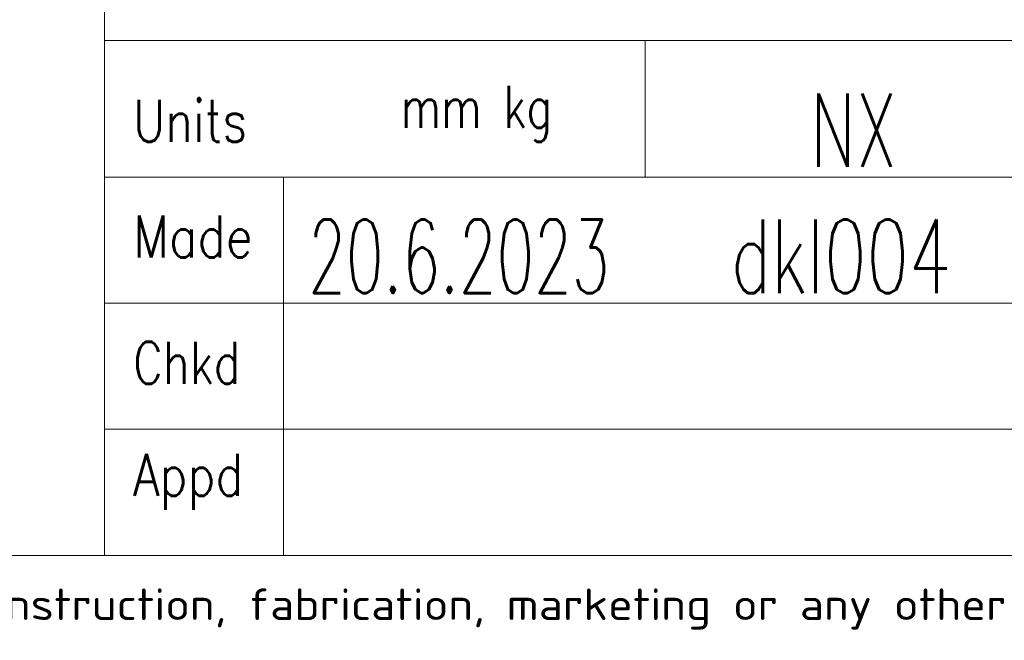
# Model space of a CAD drawing. Header units: millimetres. Extents: x 0 to 29700, y -16 to 21000.
# Tile 268 of 357: x 19998 to 22339, y 48 to 1524. Entities that reach past the tile are written whole.
import ezdxf

# ---------------------------------------------------------------- set-up
doc = ezdxf.new("R2010")
doc.units = ezdxf.units.MM
doc.layers.add('1', color=7, linetype='Continuous', true_color=0xffffff)
doc.layers.add('210', color=7, linetype='Continuous', true_color=0xffffff)
doc.styles.add('iso-1', font='isocp.shx')
doc.styles.add('latin_extended', font='simplex.shx')

msp = doc.modelspace()

# ---------------------------------------------------------------- linework, layer by layer
at = {"layer": '1', "color": 7, "linetype": 'Continuous', "lineweight": 18}
msp.add_line((20200, 3000), (20200, 250), dxfattribs=at)
at = {"layer": '210', "color": 7, "linetype": 'Continuous', "lineweight": 18}
for p, q in [((20200, 250), (20200, 3000)), ((250, 250), (29450, 250))]:
    msp.add_line(p, q, dxfattribs=at)
at = {"layer": '210', "color": 7, "linetype": 'Continuous', "lineweight": 13}
for p, q in [((20200.02, 1475.002), (24649.764, 1475.002)), ((21485.02, 1475.002), (21485.02, 1150.002)), ((20200.02, 1150.002), (29450.02, 1150.002)), ((20625.034, 1150.002), (20625.032, 250)), ((20200.023, 849.999), (23500.023, 849.999)), ((20200.023, 550.001), (23500.023, 550.001))]:
    msp.add_line(p, q, dxfattribs=at)

# ---------------------------------------------------------------- texts
at = {"layer": '210', "color": 211, "linetype": 'Continuous', "lineweight": 18, "char_height": 100, "attachment_point": 7, "line_spacing_factor": 0.963855, "style": 'latin_extended'}
for s, insert in [('\\W0.8114;Units', (20267.82, 1233.318)), ('\\W0.7504;mm kg', (20903.731, 1233.318)), ('\\W0.8292;Made', (20267.819, 958.317)), ('\\W0.7846;Chkd', (20267.818, 658.316)), ('\\W0.8158;Appd', (20267.818, 358.317))]:
    msp.add_mtext(s, dxfattribs=dict(at, insert=insert))
at = {"layer": '210', "color": 3, "linetype": 'Continuous', "lineweight": 18, "char_height": 175, "attachment_point": 7, "line_spacing_factor": 0.963855, "style": 'latin_extended'}
for s, insert in [('\\W0.6563;NX', (21877.736, 1173.93)), ('\\W0.6713;dkl004  Klemets', (21689.197, 873.928)), ('\\W0.5966;20.6.2023', (20684.307, 873.928))]:
    msp.add_mtext(s, dxfattribs=dict(at, insert=insert))
at = {"layer": '210', "color": 211, "linetype": 'Continuous', "lineweight": 13, "insert": (9212.46, 73.823), "char_height": 75, "attachment_point": 7, "line_spacing_factor": 0.963855, "style": 'iso-1'}
msp.add_mtext('\\W1.2083;Copyright Wärtsilä. All rights reserved. By taking possession of the drawing the recipient recognizes and honours these rights. Neither the whole nor any part of this drawing may be used in any way for construction, fabrication, marketing or any other', dxfattribs=at)

doc.saveas('drawing.dxf')
